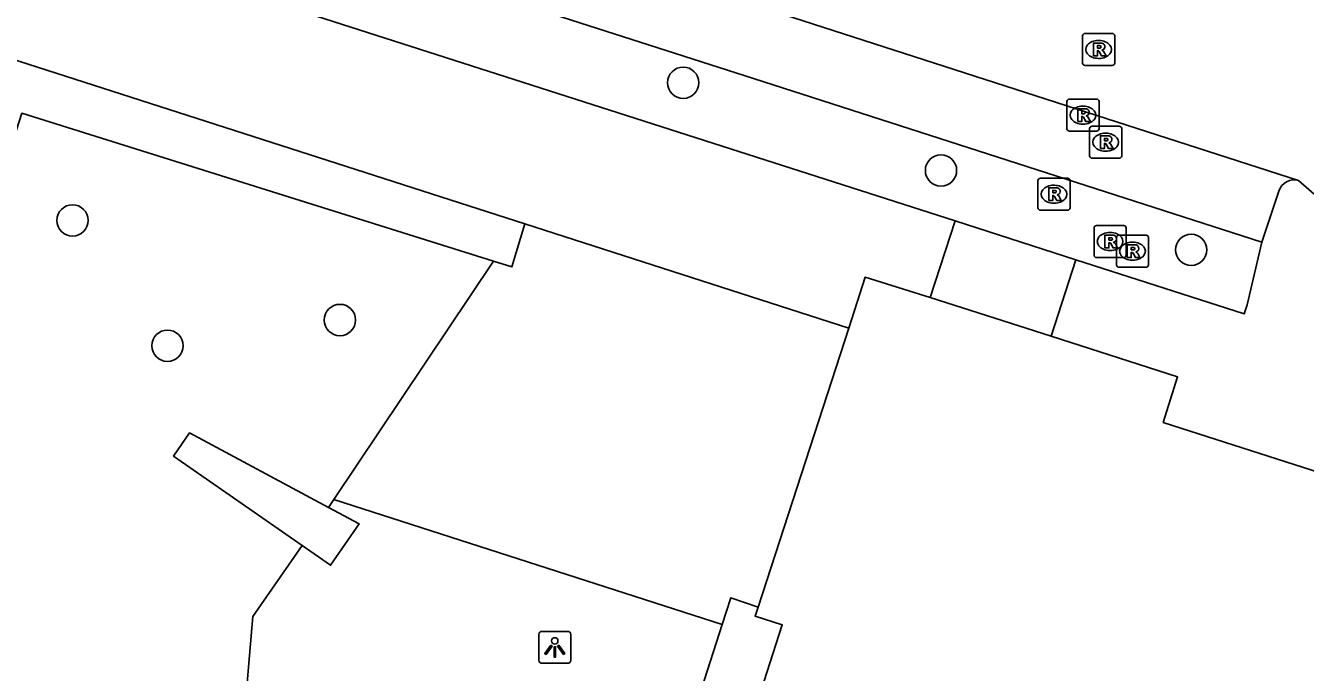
# Model space of a CAD drawing. Extents: x 160676 to 161153, y 383244 to 383713.
# Drawn here: x 160913.52 to 160953.49, y 383366.07 to 383386.26 of the extents above; entities that cross this region are included whole.
import ezdxf

# ---------------------------------------------------------------- set-up
doc = ezdxf.new("R2010")
doc.units = 0
for name, color, linetype in [('IMGEO_Boom', 7, 'Continuous'), ('IMGEO_Lichtpunt', 7, 'Continuous'), ('IMGEO_Muur', 7, 'Continuous'), ('IMGEO_Pand', 7, 'Continuous'), ('IMGEO_Parkeervlak_open', 7, 'Continuous'), ('IMGEO_Rijbaan_lokaal_open', 7, 'Continuous'), ('IMGEO_Rioolput', 7, 'Continuous'), ('IMGEO_Voetpad_op_trap', 7, 'Continuous'), ('IMGEO_Voetpad_open', 7, 'Continuous')]:
    doc.layers.add(name, color=color, linetype=linetype)

msp = doc.modelspace()

# ---------------------------------------------------------------- linework, layer by layer
at = {"layer": 'IMGEO_Boom'}
for centre in [(160934.054, 383384.475), (160942.105, 383381.738), (160914.982, 383380.178), (160949.92, 383379.26), (160923.332, 383377.07), (160917.945, 383376.267)]:
    msp.add_circle(centre, 0.489, dxfattribs=at)
at = {"layer": 'IMGEO_Lichtpunt'}
for p, q in [((160929.544, 383367.258), (160929.544, 383366.451)), ((160929.544, 383367.258), (160929.544, 383366.451)), ((160930.446, 383367.353), (160929.638, 383367.353)), ((160930.446, 383367.353), (160929.638, 383367.353)), ((160930.54, 383366.451), (160930.54, 383367.258)), ((160930.54, 383366.451), (160930.54, 383367.258)), ((160929.638, 383366.357), (160930.446, 383366.357)), ((160929.638, 383366.357), (160930.446, 383366.357))]:
    msp.add_line(p, q, dxfattribs=at)
for points in [[(160929.918, 383366.922), (160929.957, 383366.894), (160929.769, 383366.632), (160929.731, 383366.659), (160929.918, 383366.922)], [(160930.02, 383366.874), (160930.067, 383366.874), (160930.067, 383366.552), (160930.02, 383366.552), (160930.02, 383366.874)], [(160930.13, 383366.894), (160930.168, 383366.921), (160930.355, 383366.659), (160930.316, 383366.631), (160930.13, 383366.894)]]:
    msp.add_lwpolyline(points, dxfattribs=at)
msp.add_circle((160930.043, 383367.056), 0.0994, dxfattribs=at)
for centre, start, end in [((160929.638, 383367.258), 90, 180), ((160929.638, 383367.258), 90, 180), ((160930.446, 383367.258), 0, 90), ((160930.446, 383367.258), 0, 90), ((160929.638, 383366.451), 180, 270), ((160929.638, 383366.451), 180, 270), ((160930.446, 383366.451), 270, 0), ((160930.446, 383366.451), 270, 360)]:
    msp.add_arc(centre, 0.0946, start, end, dxfattribs=at)
at = {"layer": 'IMGEO_Muur'}
for points in [[(160913.017, 383385.246), (160929.108, 383380.073)], [(160928.13, 383378.906), (160913.402, 383383.521), (160895.217, 383326.869), (160906.197, 383323.352)], [(160929.108, 383380.073), (160928.705, 383378.726), (160928.13, 383378.906)], [(160936.399, 383368.105), (160935.542, 383368.4), (160935.274, 383367.567)], [(160935.274, 383367.567), (160919.362, 383318.078), (160920.218, 383317.803)]]:
    msp.add_lwpolyline(points, dxfattribs=at)
at = {"layer": 'IMGEO_Pand'}
for points in [[(160939.225, 383376.82), (160939.741, 383378.41), (160941.762, 383377.775)], [(160941.762, 383377.775), (160945.544, 383376.569)], [(160939.225, 383376.82), (160936.399, 383368.105)], [(160983.014, 383364.509), (160982.591, 383364.645), (160954.685, 383373.627), (160954.237, 383372.205), (160949.044, 383373.871), (160949.493, 383375.293), (160945.544, 383376.569)], [(160936.399, 383368.105), (160936.301, 383367.823), (160937.149, 383367.552), (160935.732, 383363.151)]]:
    msp.add_lwpolyline(points, dxfattribs=at)
at = {"layer": 'IMGEO_Parkeervlak_open'}
msp.add_lwpolyline([(160905.032, 383394.612), (160936.244, 383384.606), (160952.13, 383379.495)], dxfattribs=at)
at = {"layer": 'IMGEO_Rijbaan_lokaal_open'}
for points in [[(160953.275, 383381.428), (160937.803, 383386.409), (160902.588, 383397.698)], [(160955.527, 383379.454), (160953.275, 383381.428)]]:
    msp.add_lwpolyline(points, dxfattribs=at)
at = {"layer": 'IMGEO_Rioolput'}
for p, q in [((160946.529, 383385.088), (160946.529, 383385.94)), ((160946.604, 383386.014), (160947.456, 383386.014)), ((160947.017, 383385.794), (160947.042, 383385.794)), ((160947.53, 383385.94), (160947.53, 383385.088)), ((160947.456, 383385.014), (160946.604, 383385.014)), ((160947.04, 383385.234), (160947.015, 383385.234)), ((160946.039, 383383.038), (160946.039, 383383.89)), ((160946.114, 383383.964), (160946.966, 383383.964)), ((160946.527, 383383.744), (160946.552, 383383.744)), ((160947.04, 383383.89), (160947.04, 383383.038)), ((160946.966, 383382.964), (160946.114, 383382.964)), ((160946.55, 383383.184), (160946.525, 383383.184)), ((160946.747, 383382.194), (160946.747, 383383.046)), ((160946.822, 383383.12), (160947.674, 383383.12)), ((160947.235, 383382.9), (160947.26, 383382.9)), ((160947.748, 383383.046), (160947.748, 383382.194)), ((160947.674, 383382.12), (160946.822, 383382.12)), ((160947.258, 383382.34), (160947.233, 383382.34)), ((160945.133, 383380.57), (160945.133, 383381.422)), ((160945.208, 383381.496), (160946.06, 383381.496)), ((160945.621, 383381.276), (160945.646, 383381.276)), ((160946.134, 383381.422), (160946.134, 383380.57)), ((160946.06, 383380.496), (160945.208, 383380.496)), ((160945.644, 383380.716), (160945.619, 383380.716)), ((160946.887, 383379.094), (160946.887, 383379.946)), ((160946.962, 383380.02), (160947.814, 383380.02)), ((160947.375, 383379.8), (160947.4, 383379.8)), ((160947.66, 383379.718), (160948.512, 383379.718)), ((160947.888, 383379.946), (160947.888, 383379.094)), ((160947.585, 383378.792), (160947.585, 383379.644)), ((160948.073, 383379.498), (160948.098, 383379.498)), ((160948.586, 383379.644), (160948.586, 383378.792)), ((160947.814, 383379.02), (160946.962, 383379.02)), ((160947.398, 383379.24), (160947.373, 383379.24)), ((160948.096, 383378.938), (160948.071, 383378.938)), ((160948.512, 383378.718), (160947.66, 383378.718))]:
    msp.add_line(p, q, dxfattribs=at)
for points in [[(160946.529, 383385.088), (160946.529, 383385.94)], [(160946.604, 383386.014), (160947.456, 383386.014)], [(160947.118, 383385.712), (160946.866, 383385.714), (160946.866, 383385.314)], [(160947.53, 383385.94), (160947.53, 383385.088)], [(160946.866, 383385.314), (160946.99, 383385.314), (160946.99, 383385.476), (160947.001, 383385.476)], [(160947.044, 383385.633), (160946.99, 383385.633), (160946.99, 383385.552)], [(160946.99, 383385.552), (160947.042, 383385.552)], [(160947.048, 383385.447), (160947.119, 383385.314), (160947.259, 383385.314), (160947.194, 383385.44)], [(160947.456, 383385.014), (160946.604, 383385.014)], [(160946.039, 383383.038), (160946.039, 383383.89)], [(160946.114, 383383.964), (160946.966, 383383.964)], [(160946.628, 383383.662), (160946.376, 383383.664), (160946.376, 383383.264)], [(160947.04, 383383.89), (160947.04, 383383.038)], [(160946.376, 383383.264), (160946.5, 383383.264), (160946.5, 383383.426), (160946.511, 383383.426)], [(160946.554, 383383.583), (160946.5, 383383.583), (160946.5, 383383.502)], [(160946.5, 383383.502), (160946.552, 383383.502)], [(160946.558, 383383.397), (160946.629, 383383.264), (160946.769, 383383.264), (160946.704, 383383.39)], [(160946.966, 383382.964), (160946.114, 383382.964)], [(160946.747, 383382.194), (160946.747, 383383.046)], [(160946.822, 383383.12), (160947.674, 383383.12)], [(160947.748, 383383.046), (160947.748, 383382.194)], [(160947.336, 383382.818), (160947.084, 383382.82), (160947.084, 383382.42)], [(160947.084, 383382.42), (160947.208, 383382.42), (160947.208, 383382.582), (160947.219, 383382.582)], [(160947.262, 383382.739), (160947.208, 383382.739), (160947.208, 383382.658)], [(160947.208, 383382.658), (160947.26, 383382.658)], [(160947.266, 383382.553), (160947.337, 383382.42), (160947.477, 383382.42), (160947.412, 383382.546)], [(160947.674, 383382.12), (160946.822, 383382.12)], [(160945.133, 383380.57), (160945.133, 383381.422)], [(160945.208, 383381.496), (160946.06, 383381.496)], [(160946.134, 383381.422), (160946.134, 383380.57)], [(160945.722, 383381.194), (160945.47, 383381.196), (160945.47, 383380.796)], [(160945.47, 383380.796), (160945.594, 383380.796), (160945.594, 383380.958), (160945.605, 383380.958)], [(160945.648, 383381.115), (160945.594, 383381.115), (160945.594, 383381.034)], [(160945.594, 383381.034), (160945.646, 383381.034)], [(160945.652, 383380.929), (160945.723, 383380.796), (160945.863, 383380.796), (160945.798, 383380.922)], [(160946.06, 383380.496), (160945.208, 383380.496)], [(160946.887, 383379.094), (160946.887, 383379.946)], [(160946.962, 383380.02), (160947.814, 383380.02)], [(160947.476, 383379.718), (160947.224, 383379.72), (160947.224, 383379.32)], [(160947.66, 383379.718), (160948.512, 383379.718)], [(160947.888, 383379.946), (160947.888, 383379.094)], [(160947.224, 383379.32), (160947.348, 383379.32), (160947.348, 383379.482), (160947.359, 383379.482)], [(160947.402, 383379.639), (160947.348, 383379.639), (160947.348, 383379.558)], [(160947.348, 383379.558), (160947.4, 383379.558)], [(160947.406, 383379.453), (160947.477, 383379.32), (160947.617, 383379.32), (160947.552, 383379.446)], [(160947.585, 383378.792), (160947.585, 383379.644)], [(160948.174, 383379.416), (160947.922, 383379.418), (160947.922, 383379.018)], [(160948.1, 383379.337), (160948.046, 383379.337), (160948.046, 383379.256)], [(160948.046, 383379.256), (160948.098, 383379.256)], [(160948.586, 383379.644), (160948.586, 383378.792)], [(160947.814, 383379.02), (160946.962, 383379.02)], [(160947.922, 383379.018), (160948.046, 383379.018), (160948.046, 383379.18), (160948.057, 383379.18)], [(160948.104, 383379.151), (160948.175, 383379.018), (160948.315, 383379.018), (160948.25, 383379.144)], [(160948.512, 383378.718), (160947.66, 383378.718)]]:
    msp.add_lwpolyline(points, dxfattribs=at)
for centre, radius, start, end in [((160946.606, 383385.938), 0.0765, 91.552, 178.448), ((160946.606, 383385.938), 0.0765, 91.552, 178.448), ((160947.117, 383385.602), 0.109, 350.3612, 89.416), ((160947.454, 383385.938), 0.0765, 1.552, 88.448), ((160947.454, 383385.938), 0.0765, 1.552, 88.448), ((160947, 383385.423), 0.0533, 26.0293, 88.6989), ((160947.026, 383385.741), 0.19, 274.7715, 282.9687), ((160947.05, 383385.537), 0.0964, 77.0061, 93.1865), ((160947.064, 383385.594), 0.0378, 276.6634, 79.6772), ((160947.115, 383385.602), 0.112, 277.5842, 350.9817), ((160947.099, 383385.387), 0.108, 29.5134, 73.7905), ((160946.606, 383385.09), 0.0765, 181.552, 268.448), ((160946.606, 383385.09), 0.0765, 181.552, 268.448), ((160947.454, 383385.09), 0.0765, 271.552, 358.448), ((160947.454, 383385.09), 0.0765, 271.552, 358.448), ((160946.116, 383383.888), 0.0765, 91.552, 178.448), ((160946.116, 383383.888), 0.0765, 91.552, 178.448), ((160946.627, 383383.552), 0.109, 350.3612, 89.416), ((160946.964, 383383.888), 0.0765, 1.552, 88.448), ((160946.964, 383383.888), 0.0765, 1.552, 88.448), ((160946.51, 383383.373), 0.0533, 26.0293, 88.6989), ((160946.536, 383383.691), 0.19, 274.7715, 282.9687), ((160946.56, 383383.487), 0.0964, 77.0061, 93.1865), ((160946.574, 383383.544), 0.0378, 276.6634, 79.6772), ((160946.625, 383383.552), 0.112, 277.5842, 350.9817), ((160946.609, 383383.337), 0.108, 29.5134, 73.7905), ((160946.116, 383383.04), 0.0765, 181.552, 268.448), ((160946.116, 383383.04), 0.0765, 181.552, 268.448), ((160946.824, 383383.044), 0.0765, 91.552, 178.448), ((160946.824, 383383.044), 0.0765, 91.552, 178.448), ((160946.964, 383383.04), 0.0765, 271.552, 358.448), ((160946.964, 383383.04), 0.0765, 271.552, 358.448), ((160947.672, 383383.044), 0.0765, 1.552, 88.448), ((160947.672, 383383.044), 0.0765, 1.552, 88.448), ((160947.218, 383382.529), 0.0533, 26.0293, 88.6989), ((160947.244, 383382.847), 0.19, 274.7715, 282.9687), ((160947.268, 383382.643), 0.0964, 77.0061, 93.1865), ((160947.282, 383382.7), 0.0378, 276.6634, 79.6772), ((160947.335, 383382.708), 0.109, 350.3612, 89.416), ((160947.333, 383382.708), 0.112, 277.5842, 350.9817), ((160947.317, 383382.493), 0.108, 29.5134, 73.7905), ((160946.824, 383382.196), 0.0765, 181.552, 268.448), ((160946.824, 383382.196), 0.0765, 181.552, 268.448), ((160947.672, 383382.196), 0.0765, 271.552, 358.448), ((160947.672, 383382.196), 0.0765, 271.552, 358.448), ((160945.21, 383381.42), 0.0765, 91.552, 178.448), ((160945.21, 383381.42), 0.0765, 91.552, 178.448), ((160946.058, 383381.42), 0.0765, 1.552, 88.448), ((160946.058, 383381.42), 0.0765, 1.552, 88.448), ((160945.604, 383380.905), 0.0533, 26.0293, 88.6989), ((160945.63, 383381.223), 0.19, 274.7715, 282.9687), ((160945.654, 383381.019), 0.0964, 77.0061, 93.1865), ((160945.668, 383381.076), 0.0378, 276.6634, 79.6772), ((160945.721, 383381.084), 0.109, 350.3612, 89.416), ((160945.719, 383381.084), 0.112, 277.5842, 350.9817), ((160945.703, 383380.869), 0.108, 29.5134, 73.7905), ((160945.21, 383380.572), 0.0765, 181.552, 268.448), ((160945.21, 383380.572), 0.0765, 181.552, 268.448), ((160946.058, 383380.572), 0.0765, 271.552, 358.448), ((160946.058, 383380.572), 0.0765, 271.552, 358.448), ((160946.964, 383379.944), 0.0765, 91.552, 178.448), ((160946.964, 383379.944), 0.0765, 91.552, 178.448), ((160947.475, 383379.608), 0.109, 350.3612, 89.416), ((160947.662, 383379.642), 0.0765, 91.552, 178.448), ((160947.662, 383379.642), 0.0765, 91.552, 178.448), ((160947.812, 383379.944), 0.0765, 1.552, 88.448), ((160947.812, 383379.944), 0.0765, 1.552, 88.448), ((160948.51, 383379.642), 0.0765, 1.552, 88.448), ((160948.51, 383379.642), 0.0765, 1.552, 88.448), ((160947.358, 383379.429), 0.0533, 26.0293, 88.6989), ((160947.384, 383379.747), 0.19, 274.7715, 282.9687), ((160947.408, 383379.543), 0.0964, 77.0061, 93.1865), ((160947.422, 383379.6), 0.0378, 276.6634, 79.6772), ((160947.473, 383379.608), 0.112, 277.5842, 350.9817), ((160947.457, 383379.393), 0.108, 29.5134, 73.7905), ((160948.082, 383379.445), 0.19, 274.7715, 282.9687), ((160948.106, 383379.241), 0.0964, 77.0061, 93.1865), ((160948.12, 383379.298), 0.0378, 276.6634, 79.6772), ((160948.173, 383379.306), 0.109, 350.3612, 89.416), ((160948.171, 383379.306), 0.112, 277.5842, 350.9817), ((160946.964, 383379.096), 0.0765, 181.552, 268.448), ((160946.964, 383379.096), 0.0765, 181.552, 268.448), ((160947.812, 383379.096), 0.0765, 271.552, 358.448), ((160947.812, 383379.096), 0.0765, 271.552, 358.448), ((160948.056, 383379.127), 0.0533, 26.0293, 88.6989), ((160948.155, 383379.091), 0.108, 29.5134, 73.7905), ((160947.662, 383378.794), 0.0765, 181.552, 268.448), ((160947.662, 383378.794), 0.0765, 181.552, 268.448), ((160948.51, 383378.794), 0.0765, 271.552, 358.448), ((160948.51, 383378.794), 0.0765, 271.552, 358.448)]:
    msp.add_arc(centre, radius, start, end, dxfattribs=at)
for centre, major_axis, ratio, start_param, end_param in [((160947.016, 383385.514), (-0.387, 0.002), 0.722429, 4.712389, 7.853982), ((160947.041, 383385.514), (-0.39, 0.002), 0.717154, 1.570796, 4.712389), ((160946.526, 383383.464), (-0.387, 0.002), 0.722429, 4.712389, 7.853982), ((160946.551, 383383.464), (-0.39, 0.002), 0.717154, 1.570796, 4.712389), ((160947.234, 383382.62), (-0.387, 0.002), 0.722429, 4.712389, 7.853982), ((160947.259, 383382.62), (-0.39, 0.002), 0.717154, 1.570796, 4.712389), ((160945.62, 383380.996), (-0.387, 0.002), 0.722429, 4.712389, 7.853982), ((160945.645, 383380.996), (-0.39, 0.002), 0.717154, 1.570796, 4.712389), ((160947.374, 383379.52), (-0.387, 0.002), 0.722429, 4.712389, 7.853982), ((160947.399, 383379.52), (-0.39, 0.002), 0.717154, 1.570796, 4.712389), ((160948.072, 383379.218), (-0.387, 0.002), 0.722429, 4.712389, 7.853982), ((160948.097, 383379.218), (-0.39, 0.002), 0.717154, 1.570796, 4.712389)]:
    msp.add_ellipse(centre, major_axis=major_axis, ratio=ratio, start_param=start_param, end_param=end_param, dxfattribs=at)
at = {"layer": 'IMGEO_Voetpad_op_trap'}
for points in [[(160946.319, 383378.951), (160942.548, 383380.163)], [(160928.13, 383378.906), (160923.146, 383371.464)], [(160936.399, 383368.105), (160935.542, 383368.4), (160935.274, 383367.567)]]:
    msp.add_lwpolyline(points, dxfattribs=at)
at = {"layer": 'IMGEO_Voetpad_open'}
for points in [[(160942.548, 383380.163), (160909.89, 383390.636)], [(160952.13, 383379.495), (160952.654, 383381.092)], [(160929.108, 383380.073), (160939.225, 383376.82)], [(160941.762, 383377.775), (160942.548, 383380.163)], [(160952.13, 383379.495), (160951.67, 383377.543), (160951.574, 383377.261), (160946.319, 383378.951)], [(160945.544, 383376.569), (160946.319, 383378.951)], [(160922.977, 383371.221), (160918.639, 383373.548), (160918.137, 383372.825), (160922.152, 383370.034)], [(160922.977, 383371.221), (160923.146, 383371.464)], [(160923.146, 383371.464), (160935.274, 383367.567)], [(160922.152, 383370.034), (160923.039, 383369.418), (160923.935, 383370.707), (160922.977, 383371.221)], [(160919.936, 383359.895), (160920.611, 383367.817), (160922.152, 383370.034)], [(160935.274, 383367.567), (160919.362, 383318.078)]]:
    msp.add_lwpolyline(points, dxfattribs=at)
msp.add_arc((160953.143, 383380.93), 0.516, 75.2024, 161.6299, dxfattribs=at)

doc.saveas('drawing.dxf')
